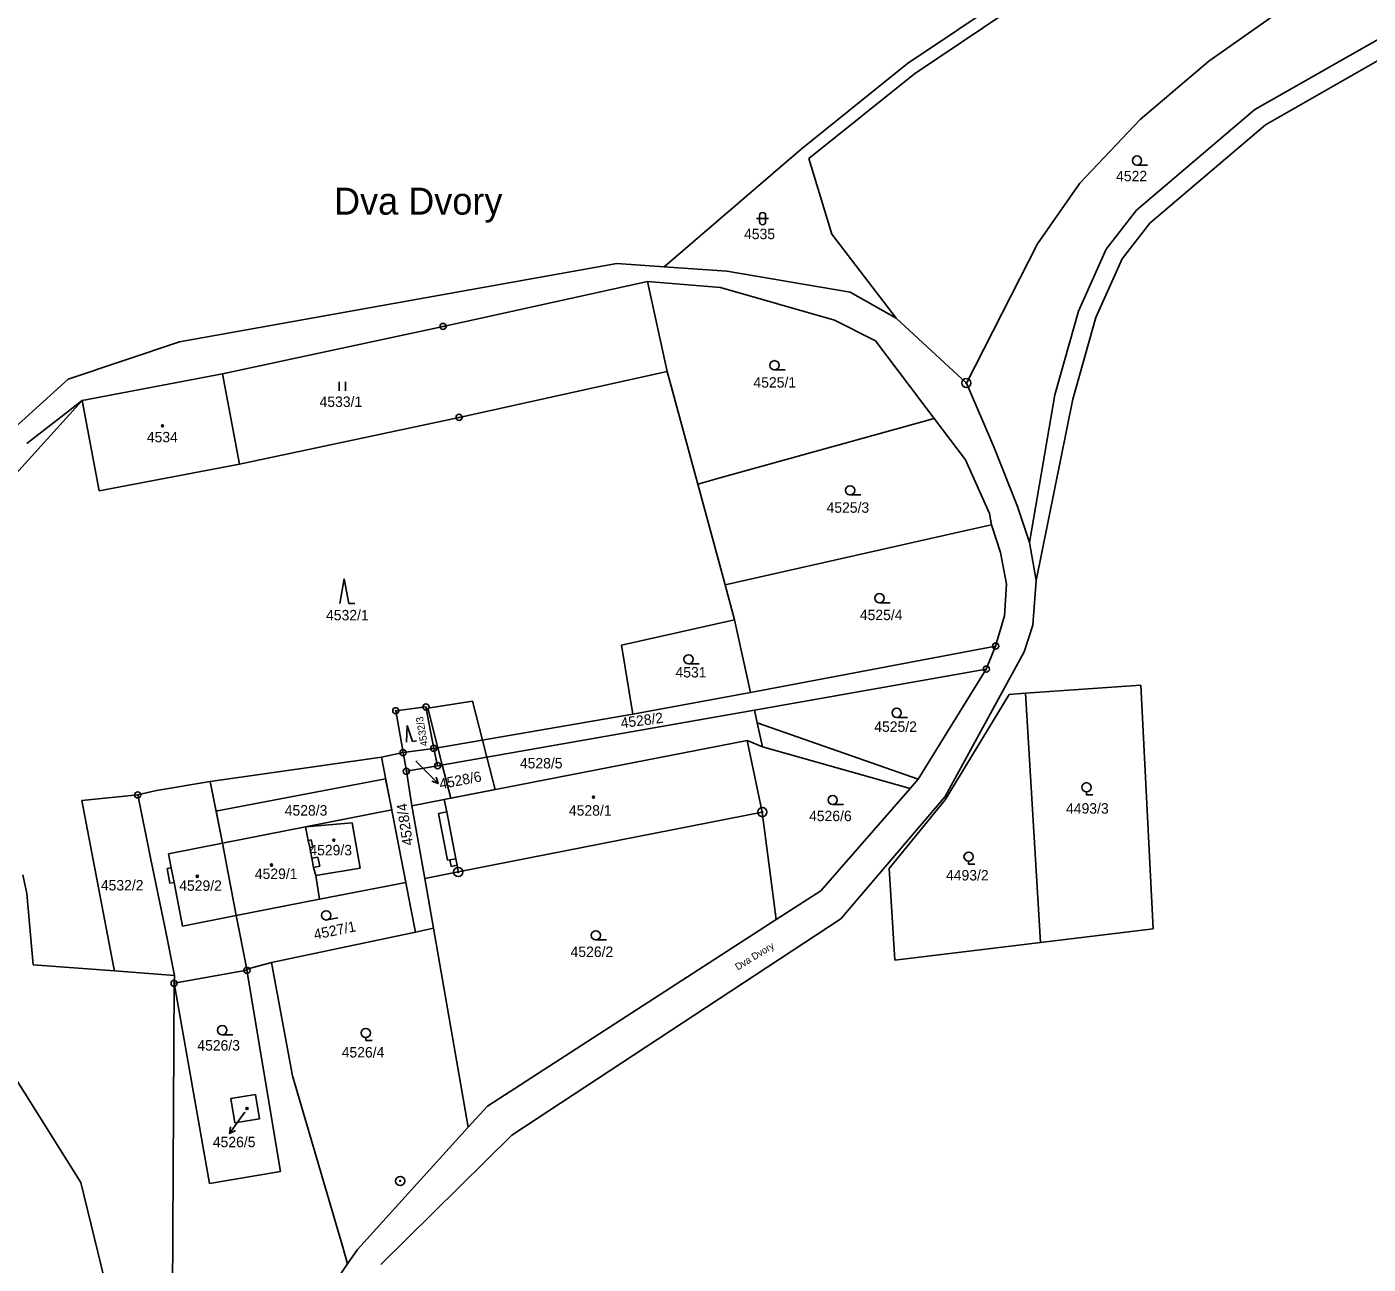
# Model space of a CAD drawing. Extents: x -593183 to -588034, y -1130415 to -1124994.
# Drawn here: x -588846.2 to -588627.5, y -1128835.3 to -1128633.5 of the extents above; entities that cross this region are included whole.
import ezdxf

# ---------------------------------------------------------------- set-up
doc = ezdxf.new("R2010")
doc.units = 0
for name, color, linetype in [('Vrstva 1', 7, 'Continuous'), ('Vrstva 15', 7, 'Continuous'), ('Vrstva 16', 7, 'Continuous'), ('Vrstva 18', 7, 'Continuous'), ('Vrstva 19', 7, 'Continuous'), ('Vrstva 24', 7, 'Continuous'), ('Vrstva 25', 7, 'Continuous'), ('Vrstva 27', 7, 'Continuous'), ('Vrstva 4', 7, 'Continuous')]:
    doc.layers.add(name, color=color, linetype=linetype)

msp = doc.modelspace()

# ---------------------------------------------------------------- linework, layer by layer
at = {"layer": 'Vrstva 1'}
for p, q in [((-588702.62, -1128639.53), (-588645.56, -1128601.21)), ((-588701.51, -1128641.19), (-588644.33, -1128602.79)), ((-588629.16, -1128621.89), (-588653.53, -1128639.14)), ((-588645.98, -1128647.02), (-588621.69, -1128633.17)), ((-588644.25, -1128649.49), (-588620.28, -1128635.82)), ((-588653.53, -1128639.14), (-588664.71, -1128648.64)), ((-588719.97, -1128653.47), (-588702.62, -1128639.53)), ((-588718.72, -1128655.03), (-588701.51, -1128641.19)), ((-588645.98, -1128647.02), (-588665.28, -1128663.45)), ((-588664.71, -1128648.64), (-588674.53, -1128659.05)), ((-588644.25, -1128649.49), (-588663.1, -1128665.54)), ((-588742.3, -1128672.67), (-588719.97, -1128653.47)), ((-588715, -1128667.35), (-588718.72, -1128655.03)), ((-588674.53, -1128659.05), (-588681.46, -1128668.9)), ((-588665.28, -1128663.45), (-588670.25, -1128669.8)), ((-588663.1, -1128665.54), (-588667.66, -1128671.36)), ((-588704.48, -1128681.06), (-588715, -1128667.35)), ((-588681.46, -1128668.9), (-588693.04, -1128691.62)), ((-588670.25, -1128669.8), (-588674.77, -1128679.9)), ((-588821.34, -1128684.88), (-588750.03, -1128672.15)), ((-588750.03, -1128672.15), (-588742.3, -1128672.67)), ((-588667.66, -1128671.36), (-588671.94, -1128680.92)), ((-588742.3, -1128672.67), (-588732.1, -1128673.36)), ((-588732.1, -1128673.36), (-588711.99, -1128676.83)), ((-588778.36, -1128682.39), (-588745.06, -1128675.05)), ((-588745.06, -1128675.05), (-588741.82, -1128689.74)), ((-588745.06, -1128675.05), (-588733.11, -1128676.03)), ((-588733.11, -1128676.03), (-588714.55, -1128681.38)), ((-588711.99, -1128676.83), (-588704.48, -1128681.06)), ((-588674.77, -1128679.9), (-588678.62, -1128693.57)), ((-588671.94, -1128680.92), (-588675.69, -1128694.23)), ((-588814.34, -1128690.11), (-588778.36, -1128682.39)), ((-588714.55, -1128681.38), (-588707.87, -1128684.75)), ((-588693.04, -1128691.62), (-588704.48, -1128681.06)), ((-588839.51, -1128691), (-588821.34, -1128684.88)), ((-588707.87, -1128684.75), (-588698.31, -1128697.41)), ((-588839.51, -1128691), (-588851.38, -1128701.75)), ((-588837.22, -1128694.48), (-588814.34, -1128690.11)), ((-588814.34, -1128690.11), (-588811.54, -1128704.84)), ((-588741.82, -1128689.74), (-588775.76, -1128697.22)), ((-588741.82, -1128689.74), (-588736.84, -1128708.11)), ((-588688.56, -1128702.02), (-588693.04, -1128691.62)), ((-588678.62, -1128693.57), (-588682.76, -1128717.6)), ((-588837.22, -1128694.48), (-588858.49, -1128717.92)), ((-588846.25, -1128701.46), (-588837.22, -1128694.48)), ((-588834.43, -1128709.19), (-588837.22, -1128694.48)), ((-588675.69, -1128694.23), (-588681.67, -1128723.82)), ((-588775.76, -1128697.22), (-588811.54, -1128704.84)), ((-588733.39, -1128707.15), (-588698.31, -1128697.41)), ((-588698.31, -1128697.41), (-588693.21, -1128704.14)), ((-588684.71, -1128711.74), (-588688.56, -1128702.02)), ((-588811.54, -1128704.84), (-588834.43, -1128709.19)), ((-588693.21, -1128704.14), (-588689.28, -1128712.9)), ((-588736.84, -1128708.11), (-588733.39, -1128707.15)), ((-588732.39, -1128724.52), (-588736.84, -1128708.11)), ((-588689.28, -1128712.9), (-588688.97, -1128714.77)), ((-588682.76, -1128717.6), (-588684.71, -1128711.74)), ((-588693.35, -1128715.75), (-588732.39, -1128724.52)), ((-588688.97, -1128714.77), (-588693.35, -1128715.75)), ((-588688.97, -1128714.77), (-588687.47, -1128719.27)), ((-588682.76, -1128717.6), (-588681.67, -1128723.82)), ((-588686.51, -1128724.42), (-588687.47, -1128719.27)), ((-588732.39, -1128724.52), (-588730.83, -1128730.25)), ((-588686.82, -1128729.58), (-588686.51, -1128724.42)), ((-588682.21, -1128731.1), (-588681.67, -1128723.82)), ((-588749.26, -1128734.35), (-588730.83, -1128730.25)), ((-588730.83, -1128730.25), (-588728.23, -1128742.07)), ((-588688.27, -1128734.51), (-588686.82, -1128729.58)), ((-588683.64, -1128735.46), (-588682.21, -1128731.1)), ((-588747.42, -1128745.64), (-588749.26, -1128734.35)), ((-588728.23, -1128742.07), (-588688.27, -1128734.51)), ((-588696.49, -1128759.05), (-588683.64, -1128735.46)), ((-588688.27, -1128734.51), (-588689.79, -1128738.28)), ((-588727.59, -1128744.96), (-588689.79, -1128738.28)), ((-588689.79, -1128738.28), (-588700.89, -1128756.24)), ((-588728.23, -1128742.07), (-588747.42, -1128745.64)), ((-588664.61, -1128740.91), (-588683.42, -1128742.22)), ((-588662.59, -1128780.65), (-588664.61, -1128740.91)), ((-588686.05, -1128742.4), (-588696.49, -1128759.59)), ((-588683.42, -1128742.22), (-588686.05, -1128742.4)), ((-588680.93, -1128782.87), (-588683.42, -1128742.22)), ((-588781.16, -1128744.45), (-588786.08, -1128745.07)), ((-588786.08, -1128745.07), (-588784.88, -1128751.89)), ((-588779.88, -1128751.2), (-588781.16, -1128744.45)), ((-588747.42, -1128745.64), (-588779.88, -1128751.2)), ((-588779.25, -1128754.02), (-588727.59, -1128744.96)), ((-588727.59, -1128744.96), (-588727.13, -1128747.05)), ((-588727.13, -1128747.05), (-588700.89, -1128756.24)), ((-588778.17, -1128759.55), (-588728.79, -1128749.92)), ((-588728.79, -1128749.92), (-588726.32, -1128761.59)), ((-588726.27, -1128750.96), (-588728.79, -1128749.92)), ((-588788.41, -1128752.66), (-588816.33, -1128756.61)), ((-588788.41, -1128752.66), (-588784.88, -1128751.89)), ((-588788.41, -1128752.66), (-588784.45, -1128773.07)), ((-588779.88, -1128751.2), (-588784.88, -1128751.89)), ((-588784.35, -1128754.94), (-588784.88, -1128751.89)), ((-588779.88, -1128751.2), (-588779.25, -1128754.02)), ((-588702.2, -1128757.75), (-588726.27, -1128750.96)), ((-588779.25, -1128754.02), (-588784.35, -1128754.94)), ((-588784.35, -1128754.94), (-588783.44, -1128760.58)), ((-588816.33, -1128756.61), (-588825.11, -1128758.09)), ((-588816.33, -1128756.61), (-588814.36, -1128766.66)), ((-588700.89, -1128756.24), (-588702.2, -1128757.75)), ((-588828.15, -1128758.79), (-588837.29, -1128759.72)), ((-588825.11, -1128758.09), (-588828.15, -1128758.79)), ((-588828.15, -1128758.79), (-588826.07, -1128769.05)), ((-588778.17, -1128759.55), (-588783.44, -1128760.58)), ((-588702.2, -1128757.75), (-588716.75, -1128774.44)), ((-588713.53, -1128779.01), (-588696.49, -1128759.05)), ((-588696.49, -1128759.59), (-588705.64, -1128770.77)), ((-588837.29, -1128759.72), (-588832.17, -1128786.44)), ((-588781.36, -1128772.44), (-588783.44, -1128760.58)), ((-588726.32, -1128761.59), (-588775.9, -1128771.36)), ((-588726.32, -1128761.59), (-588724.8, -1128773.22)), ((-588800.78, -1128763.99), (-588814.36, -1128766.66)), ((-588800.35, -1128766.2), (-588800.78, -1128763.99)), ((-588799.9, -1128766.11), (-588800.35, -1128766.2)), ((-588799.63, -1128767.3), (-588799.9, -1128766.11)), ((-588814.36, -1128766.66), (-588812.11, -1128778.46)), ((-588800.12, -1128767.39), (-588799.63, -1128767.3)), ((-588799.79, -1128769.13), (-588800.12, -1128767.39)), ((-588826.07, -1128769.05), (-588823.7, -1128780.59)), ((-588798.78, -1128768.94), (-588799.79, -1128769.13)), ((-588799.5, -1128770.64), (-588798.44, -1128770.43)), ((-588798.44, -1128770.43), (-588798.78, -1128768.94)), ((-588846.87, -1128771.8), (-588846.23, -1128774.85)), ((-588799.09, -1128771.93), (-588799.5, -1128770.64)), ((-588798.5, -1128775.79), (-588799.09, -1128771.93)), ((-588775.9, -1128771.36), (-588781.36, -1128772.44)), ((-588779.94, -1128780.53), (-588781.36, -1128772.44)), ((-588705.64, -1128770.77), (-588704.73, -1128785.74)), ((-588846.23, -1128774.85), (-588845.22, -1128786.5)), ((-588784.45, -1128773.07), (-588798.5, -1128775.79)), ((-588784.45, -1128773.07), (-588783.68, -1128777.03)), ((-588724.8, -1128773.22), (-588724.03, -1128779.13)), ((-588716.75, -1128774.44), (-588724.03, -1128779.13)), ((-588812.11, -1128778.46), (-588798.5, -1128775.79)), ((-588783.68, -1128777.03), (-588782.87, -1128781.16)), ((-588812.11, -1128778.46), (-588810.38, -1128787.22)), ((-588724.03, -1128779.13), (-588771.15, -1128809.53)), ((-588767.18, -1128814.3), (-588713.53, -1128779.01)), ((-588823.7, -1128780.59), (-588822.16, -1128788.23)), ((-588806.35, -1128786.14), (-588782.87, -1128781.16)), ((-588782.87, -1128781.16), (-588779.94, -1128780.53)), ((-588774.26, -1128812.96), (-588779.94, -1128780.53)), ((-588680.93, -1128782.87), (-588662.59, -1128780.65)), ((-588704.73, -1128785.74), (-588680.93, -1128782.87)), ((-588837.46, -1128821.98), (-588861.19, -1128784.13)), ((-588845.22, -1128786.5), (-588831.97, -1128787.48)), ((-588832.17, -1128786.44), (-588831.97, -1128787.48)), ((-588831.97, -1128787.48), (-588822.16, -1128788.23)), ((-588810.35, -1128787.39), (-588822.23, -1128789.51)), ((-588810.38, -1128787.22), (-588806.35, -1128786.14)), ((-588810.38, -1128787.22), (-588810.35, -1128787.39)), ((-588810.35, -1128787.39), (-588804.89, -1128820.21)), ((-588806.35, -1128786.14), (-588802.93, -1128804.6)), ((-588822.16, -1128788.23), (-588822.23, -1128789.51)), ((-588816.47, -1128822.15), (-588822.23, -1128789.51)), ((-588802.93, -1128804.6), (-588794.73, -1128832.53)), ((-588812.95, -1128808.27), (-588808.94, -1128807.63)), ((-588808.94, -1128807.63), (-588808.3, -1128811.63)), ((-588812.3, -1128812.28), (-588812.95, -1128808.27)), ((-588771.15, -1128809.53), (-588774.26, -1128812.96)), ((-588808.3, -1128811.63), (-588812.3, -1128812.28)), ((-588774.26, -1128812.96), (-588792.34, -1128832.93)), ((-588788.5, -1128835.39), (-588767.18, -1128814.3)), ((-588804.89, -1128820.21), (-588816.47, -1128822.15)), ((-588822.72, -1128881.64), (-588837.46, -1128821.98)), ((-588794.73, -1128832.53), (-588793.93, -1128835.24)), ((-588793.93, -1128835.24), (-588792.34, -1128832.93)), ((-588793.93, -1128835.24), (-588818.58, -1128870.94))]:
    msp.add_line(p, q, dxfattribs=at)
msp.add_lwpolyline([(-588800.78, -1128763.99), (-588793.2, -1128763.32), (-588791.91, -1128770.73), (-588799.09, -1128771.93)], dxfattribs=at)
at = {"layer": 'Vrstva 16'}
for p, q in [((-588782.8, -1128753.26), (-588781.27, -1128754.8)), ((-588810.7, -1128810.55), (-588811.44, -1128811.58))]:
    msp.add_line(p, q, dxfattribs=at)
at = {"layer": 'Vrstva 24'}
for centre, radius in [((-588778.36, -1128682.39), 0.5), ((-588778.36, -1128682.39), 0.0327), ((-588693.04, -1128691.62), 0.75), ((-588693.04, -1128691.62), 0.0903), ((-588775.76, -1128697.22), 0.5), ((-588775.76, -1128697.22), 0.0327), ((-588688.27, -1128734.51), 0.5), ((-588688.27, -1128734.51), 0.0327), ((-588689.79, -1128738.28), 0.5), ((-588689.79, -1128738.28), 0.0327), ((-588781.16, -1128744.45), 0.5), ((-588786.08, -1128745.07), 0.5), ((-588786.08, -1128745.07), 0.0327), ((-588781.16, -1128744.45), 0.0327), ((-588779.88, -1128751.2), 0.5), ((-588784.88, -1128751.89), 0.5), ((-588784.88, -1128751.89), 0.0327), ((-588779.88, -1128751.2), 0.0327), ((-588784.35, -1128754.94), 0.5), ((-588784.35, -1128754.94), 0.0327), ((-588779.25, -1128754.02), 0.5), ((-588779.25, -1128754.02), 0.0327), ((-588828.15, -1128758.79), 0.5), ((-588828.15, -1128758.79), 0.0327), ((-588726.32, -1128761.59), 0.75), ((-588726.32, -1128761.59), 0.0903), ((-588775.9, -1128771.36), 0.75), ((-588775.9, -1128771.36), 0.0903), ((-588810.35, -1128787.39), 0.5), ((-588810.35, -1128787.39), 0.0327), ((-588822.23, -1128789.51), 0.5), ((-588822.23, -1128789.51), 0.0327), ((-588785.36, -1128821.74), 0.75), ((-588785.36, -1128821.74), 0.0903)]:
    msp.add_circle(centre, radius, dxfattribs=at)
at = {"layer": 'Vrstva 25'}
for p, q in [((-588663.48, -1128656.09), (-588665.23, -1128656.09)), ((-588727.28, -1128664.8), (-588725.28, -1128664.8)), ((-588726.78, -1128665.3), (-588726.78, -1128664.3)), ((-588725.78, -1128664.3), (-588725.78, -1128665.3)), ((-588722.58, -1128689.47), (-588724.33, -1128689.47)), ((-588795.29, -1128691.4), (-588795.29, -1128692.9)), ((-588794.27, -1128692.9), (-588794.27, -1128691.4)), ((-588710.25, -1128709.88), (-588712, -1128709.88)), ((-588794.47, -1128723.55), (-588795.21, -1128727.55)), ((-588794.47, -1128723.55), (-588793.74, -1128727.55)), ((-588793.74, -1128727.55), (-588792.74, -1128727.55)), ((-588705.46, -1128727.46), (-588707.21, -1128727.46)), ((-588736.59, -1128737.42), (-588738.34, -1128737.42)), ((-588702.65, -1128746.15), (-588704.4, -1128746.15)), ((-588784.24, -1128747.49), (-588784.33, -1128750.21)), ((-588784.24, -1128747.49), (-588783.36, -1128750.07)), ((-588783.36, -1128750.07), (-588782.7, -1128749.97)), ((-588781.27, -1128754.8), (-588779.16, -1128756.93)), ((-588673.46, -1128758.29), (-588673.46, -1128758.79)), ((-588673.46, -1128758.79), (-588672.44, -1128758.79)), ((-588713.1, -1128760.37), (-588714.85, -1128760.37)), ((-588692.68, -1128769.6), (-588692.68, -1128770.1)), ((-588692.68, -1128770.1), (-588691.66, -1128770.1)), ((-588795.55, -1128778.84), (-588797.27, -1128779.18)), ((-588751.71, -1128782.43), (-588753.46, -1128782.43)), ((-588812.63, -1128797.9), (-588814.38, -1128797.9)), ((-588790.97, -1128798.36), (-588790.97, -1128798.86)), ((-588790.97, -1128798.86), (-588789.95, -1128798.86)), ((-588811.44, -1128811.58), (-588813.19, -1128814.02))]:
    msp.add_line(p, q, dxfattribs=at)
for points in [[(-588779.51, -1128755.87), (-588779.16, -1128756.93), (-588780.22, -1128756.57)], [(-588812.2, -1128813.5), (-588813.19, -1128814.02), (-588813.01, -1128812.92)]]:
    msp.add_lwpolyline(points, dxfattribs=at)
for centre, radius in [((-588665.23, -1128655.34), 0.75), ((-588724.33, -1128688.72), 0.75), ((-588824.12, -1128698.59), 0.175), ((-588824.12, -1128698.59), 0.15), ((-588712, -1128709.13), 0.75), ((-588707.21, -1128726.71), 0.75), ((-588738.34, -1128736.67), 0.75), ((-588704.4, -1128745.4), 0.75), ((-588673.46, -1128757.54), 0.75), ((-588753.83, -1128759.15), 0.175), ((-588753.83, -1128759.15), 0.15), ((-588714.85, -1128759.62), 0.75), ((-588796.17, -1128766.16), 0.175), ((-588796.17, -1128766.16), 0.15), ((-588692.68, -1128768.85), 0.75), ((-588806.35, -1128770.21), 0.175), ((-588806.35, -1128770.21), 0.15), ((-588818.45, -1128772.06), 0.175), ((-588818.45, -1128772.06), 0.15), ((-588797.42, -1128778.44), 0.75), ((-588753.46, -1128781.68), 0.75), ((-588814.38, -1128797.15), 0.75), ((-588790.97, -1128797.61), 0.75), ((-588810.35, -1128809.92), 0.175), ((-588810.35, -1128809.92), 0.15)]:
    msp.add_circle(centre, radius, dxfattribs=at)
for centre, start, end in [((-588726.28, -1128664.3), 90, 180), ((-588726.28, -1128665.3), 180, 270), ((-588726.28, -1128664.3), 0, 90), ((-588726.28, -1128665.3), 270, 0)]:
    msp.add_arc(centre, 0.5, start, end, dxfattribs=at)
at = {"layer": 'Vrstva 27'}
for p, q in [((-588780.86, -1128744.67), (-588773.56, -1128743.52)), ((-588773.56, -1128743.52), (-588771.95, -1128749.84)), ((-588779.22, -1128751.09), (-588780.86, -1128744.67)), ((-588771.95, -1128749.84), (-588771.24, -1128752.61)), ((-588778.51, -1128753.89), (-588779.22, -1128751.09)), ((-588771.24, -1128752.61), (-588769.88, -1128757.93)), ((-588777.12, -1128759.34), (-588778.51, -1128753.89)), ((-588815.17, -1128761.37), (-588787.73, -1128756.19)), ((-588787.73, -1128756.19), (-588786.75, -1128761.23)), ((-588769.88, -1128757.93), (-588777.12, -1128759.34)), ((-588815.39, -1128761.41), (-588815.17, -1128761.37)), ((-588814.36, -1128766.66), (-588815.39, -1128761.41)), ((-588786.75, -1128761.23), (-588800.78, -1128763.99)), ((-588800.78, -1128763.99), (-588814.36, -1128766.66))]:
    msp.add_line(p, q, dxfattribs=at)
at = {"layer": 'Vrstva 4'}
for p, q in [((-588727.13, -1128747.05), (-588726.27, -1128750.96)), ((-588778.17, -1128759.55), (-588777.78, -1128761.54)), ((-588777.78, -1128761.54), (-588779.12, -1128761.81)), ((-588779.12, -1128761.81), (-588777.63, -1128769.45)), ((-588776.28, -1128769.19), (-588777.78, -1128761.54)), ((-588800.35, -1128766.2), (-588800.12, -1128767.39)), ((-588814.36, -1128766.66), (-588823.13, -1128768.38)), ((-588823.13, -1128768.38), (-588822.69, -1128770.66)), ((-588799.79, -1128769.13), (-588799.5, -1128770.64)), ((-588777.63, -1128769.45), (-588777.26, -1128769.38)), ((-588777.26, -1128769.38), (-588776.28, -1128769.19)), ((-588777.05, -1128770.45), (-588777.26, -1128769.38)), ((-588776.07, -1128770.25), (-588777.05, -1128770.45)), ((-588776.28, -1128769.19), (-588776.07, -1128770.25)), ((-588776.07, -1128770.25), (-588775.9, -1128771.36)), ((-588822.69, -1128770.66), (-588823.37, -1128770.79)), ((-588823.37, -1128770.79), (-588822.91, -1128773.19)), ((-588822.23, -1128773.06), (-588822.69, -1128770.66)), ((-588822.91, -1128773.19), (-588822.23, -1128773.06)), ((-588822.23, -1128773.06), (-588820.86, -1128780.18)), ((-588820.86, -1128780.18), (-588812.11, -1128778.46)), ((-588822.72, -1128881.64), (-588822.23, -1128789.51))]:
    msp.add_line(p, q, dxfattribs=at)

# ---------------------------------------------------------------- texts
at = {"layer": 'Vrstva 15'}
msp.add_text('Dva Dvory', height=4.4, dxfattribs=at).set_placement((-588796.15, -1128664.16))
msp.add_text('Dva Dvory', height=1.14, rotation=31.5179, dxfattribs=at).set_placement((-588730.32, -1128787.43))
at = {"layer": 'Vrstva 16'}
msp.add_text('4528/6', height=1.7, rotation=10.8588, dxfattribs=at).set_placement((-588778.81, -1128757.87))
msp.add_text('4526/5', height=1.7, dxfattribs=at).set_placement((-588815.91, -1128816.24))
msp.add_text('4526/5', height=1.7, dxfattribs=at).set_placement((-588815.91, -1128816.24))
at = {"layer": 'Vrstva 18'}
for s, height, p in [('4522', 1.7, (-588668.63, -1128658.72)), ('4535', 1.7, (-588729.29, -1128668.16)), ('4525/1', 1.7, (-588727.76, -1128692.37)), ('4533/1', 1.7, (-588798.51, -1128695.52)), ('4525/3', 1.7, (-588715.84, -1128712.78)), ('4532/1', 1.7, (-588797.45, -1128730.32)), ('4525/4', 1.7, (-588710.41, -1128730.29)), ('4531', 1.7, (-588740.47, -1128739.64)), ('4525/2', 1.7, (-588708.06, -1128748.51)), ('4528/5', 1.7, (-588765.84, -1128754.47)), ('4528/6', 0.1, (-588782.8, -1128753.26)), ('4528/3', 1.7, (-588804.19, -1128762.16)), ('4526/6', 1.7, (-588718.69, -1128763.07)), ('4493/3', 1.7, (-588676.79, -1128761.84)), ('4532/2', 1.7, (-588834.17, -1128774.37)), ('4493/2', 1.7, (-588696.36, -1128772.74)), ('4526/2', 1.7, (-588757.58, -1128785.22)), ('4526/3', 1.7, (-588818.44, -1128800.48)), ('4526/4', 1.7, (-588794.9, -1128801.61))]:
    msp.add_text(s, height=height, dxfattribs=at).set_placement(p)
for s, height, rotation, p in [('4532/3', 1.19, 99.9667, (-588780.82, -1128750.75)), ('4528/2', 1.7, 7.5439, (-588749.29, -1128747.92)), ('4528/4', 1.7, 98.73, (-588783.24, -1128766.93)), ('4527/1', 1.7, 11.7601, (-588799.27, -1128782.42))]:
    msp.add_text(s, height=height, rotation=rotation, dxfattribs=at).set_placement(p)
at = {"layer": 'Vrstva 19'}
for s, height, p in [('4534', 1.7, (-588826.67, -1128701.29)), ('4528/1', 1.7, (-588757.85, -1128762.17)), ('4529/3', 1.7, (-588800.17, -1128768.64)), ('4529/2', 1.7, (-588821.39, -1128774.43)), ('4529/1', 1.7, (-588809.06, -1128772.5)), ('4526/5', 0.1, (-588810.7, -1128810.55))]:
    msp.add_text(s, height=height, dxfattribs=at).set_placement(p)

doc.saveas('drawing.dxf')
